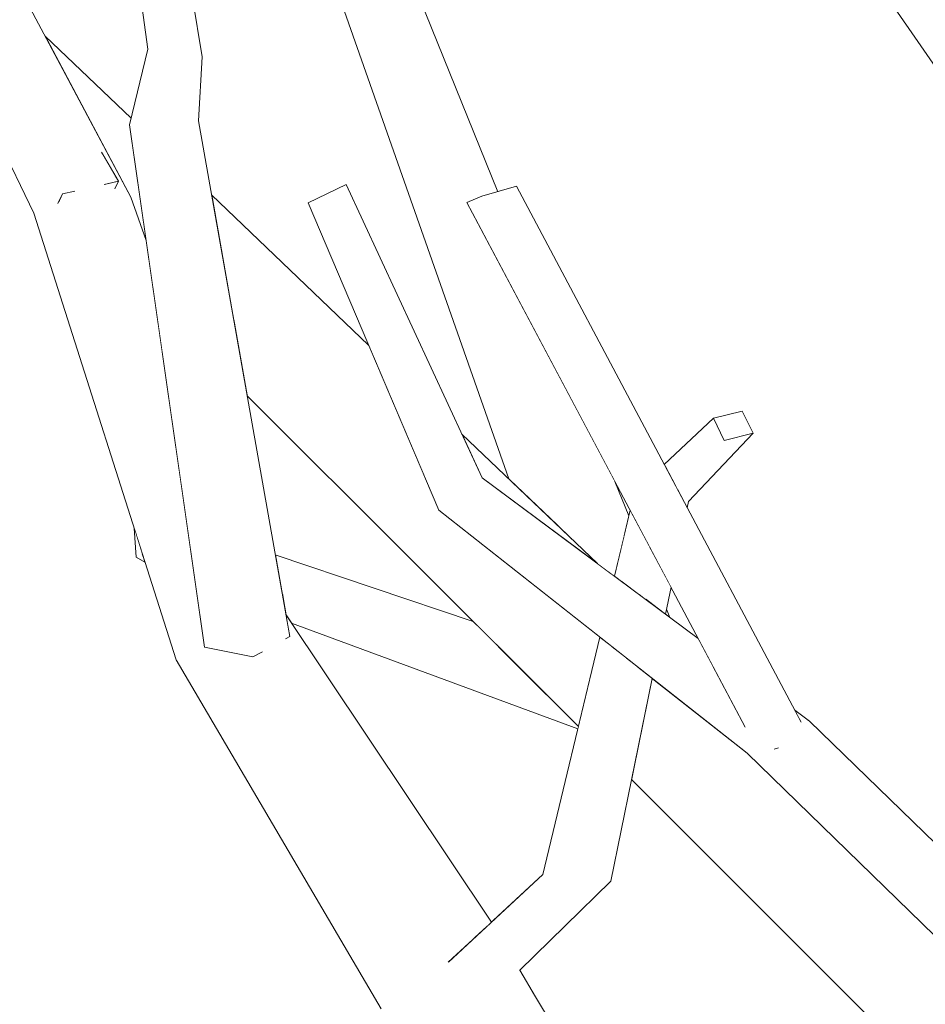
# Model space of a CAD drawing. Extents: x -289599 to -184549, y 66678 to 295474.
# Tile 400 of 656: x -261669 to -261582, y 71716 to 71811. Entities that reach past the tile are written whole.
import ezdxf

# ---------------------------------------------------------------- set-up
doc = ezdxf.new("R2010")
doc.units = 0
doc.header["$MEASUREMENT"] = 0
doc.linetypes.add('Wipeout_Contour', pattern=[1000, 0, -1000])
doc.layers.add('arch drzewa', color=8, linetype='Continuous')
doc.layers.add('arch drzewa_Nr_Pióra__4', color=8, linetype='Continuous', lineweight=9)

msp = doc.modelspace()

# ---------------------------------------------------------------- wipeouts: each hides what was drawn before it
at = {"color": 254, "linetype": 'Wipeout_Contour', "lineweight": 0, "ltscale": 1274239.224265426}
msp.add_wipeout([(-261661.76, 71795.407), (-261655.234, 71780.522), (-261656.573, 71789.845), (-261658.059, 71793.998)], dxfattribs=at).dxf.layer = 'arch drzewa'
at = {"color": 254, "linetype": 'Wipeout_Contour', "lineweight": 0, "ltscale": 1274039.135219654}
msp.add_wipeout([(-261624.299, 71767.031), (-261628.459, 71763.941), (-261602.114, 71748.933), (-261603.524, 71751.589)], dxfattribs=at).dxf.layer = 'arch drzewa'
at = {"color": 254, "linetype": 'Wipeout_Contour', "lineweight": 0, "ltscale": 955654.173992}
msp.add_wipeout([(-261656.952, 71759.743), (-261657.537, 71759.413), (-261656.788, 71759.227)], dxfattribs=at).dxf.layer = 'arch drzewa'
at = {"color": 254, "linetype": 'Wipeout_Contour', "lineweight": 0, "ltscale": 2547866.215601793}
msp.add_wipeout([(-261598.831, 71740.573), (-261567.45, 71719.01), (-261592.845, 71743.652), (-261594.568, 71742.766), (-261596.041, 71741.033), (-261596.142, 71741.003), (-261596.167, 71740.993), (-261596.871, 71741.581)], dxfattribs=at).dxf.layer = 'arch drzewa'

# ---------------------------------------------------------------- next in the draw order: wipeouts: each hides what was drawn before it
at = {"color": 254, "linetype": 'Wipeout_Contour', "lineweight": 0, "ltscale": 955674.022446}
msp.add_wipeout([(-261661.76, 71795.407), (-261655.008, 71778.946), (-261655.234, 71780.522)], dxfattribs=at).dxf.layer = 'arch drzewa'
at = {"color": 254, "linetype": 'Wipeout_Contour', "lineweight": 0, "ltscale": 955606.556303}
msp.add_wipeout([(-261624.299, 71767.031), (-261637.361, 71795.223), (-261641.006, 71793.441)], dxfattribs=at).dxf.layer = 'arch drzewa'
at = {"color": 254, "linetype": 'Wipeout_Contour', "lineweight": 0, "ltscale": 955654.009165}
msp.add_wipeout([(-261657.537, 71759.413), (-261656.764, 71759.152), (-261656.788, 71759.227)], dxfattribs=at).dxf.layer = 'arch drzewa'
at = {"color": 254, "linetype": 'Wipeout_Contour', "lineweight": 0, "ltscale": 955458.141674}
msp.add_wipeout([(-261594.263, 71744.706), (-261594.075, 71744.353), (-261592.845, 71743.652)], dxfattribs=at).dxf.layer = 'arch drzewa'
at = {"color": 254, "linetype": 'Wipeout_Contour', "lineweight": 0, "ltscale": 955407.80768}
msp.add_wipeout([(-261598.831, 71740.573), (-261576.474, 71718.804), (-261567.45, 71719.01)], dxfattribs=at).dxf.layer = 'arch drzewa'

# ---------------------------------------------------------------- next in the draw order: wipeouts: each hides what was drawn before it
at = {"color": 254, "linetype": 'Wipeout_Contour', "lineweight": 0, "ltscale": 2547821.03005068}
msp.add_wipeout([(-261584.974, 71812.618), (-261502.839, 71714.541), (-261575.844, 71818.722), (-261579.129, 71816.525), (-261578.551, 71814.752), (-261578.404, 71813.762), (-261579.267, 71813.655), (-261582.852, 71814.036)], dxfattribs=at).dxf.layer = 'arch drzewa'
at = {"color": 254, "linetype": 'Wipeout_Contour', "lineweight": 0, "ltscale": 2229939.574788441}
msp.add_wipeout([(-261667.364, 71792.461), (-261653.403, 71767.771), (-261655.008, 71778.946), (-261661.76, 71795.407), (-261663.846, 71794.311), (-261665.037, 71793.462), (-261665.124, 71793.639)], dxfattribs=at).dxf.layer = 'arch drzewa'
at = {"color": 254, "linetype": 'Wipeout_Contour', "lineweight": 0, "ltscale": 1592490.849000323}
msp.add_wipeout([(-261602.114, 71748.933), (-261628.459, 71763.941), (-261598.831, 71740.573), (-261596.871, 71741.581), (-261599.073, 71743.204)], dxfattribs=at).dxf.layer = 'arch drzewa'
at = {"color": 254, "linetype": 'Wipeout_Contour', "lineweight": 0, "ltscale": 955653.841231}
msp.add_wipeout([(-261656.764, 71759.152), (-261657.537, 71759.413), (-261656.696, 71758.939)], dxfattribs=at).dxf.layer = 'arch drzewa'
at = {"color": 254, "linetype": 'Wipeout_Contour', "lineweight": 0, "ltscale": 1273944.086571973}
msp.add_wipeout([(-261593.712, 71743.668), (-261594.568, 71742.766), (-261592.845, 71743.652), (-261594.075, 71744.353)], dxfattribs=at).dxf.layer = 'arch drzewa'

# ---------------------------------------------------------------- next in the draw order: wipeouts: each hides what was drawn before it
at = {"color": 254, "linetype": 'Wipeout_Contour', "lineweight": 0, "ltscale": 955752.663719}
msp.add_wipeout([(-261658.059, 71793.998), (-261682.033, 71839.129), (-261684.366, 71836.158)], dxfattribs=at).dxf.layer = 'arch drzewa'
at = {"color": 254, "linetype": 'Wipeout_Contour', "lineweight": 0, "ltscale": 1910484.918563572}
msp.add_wipeout([(-261502.839, 71714.541), (-261584.974, 71812.618), (-261515.571, 71712.106), (-261512.557, 71713.077), (-261511.54, 71712.344), (-261510.81, 71711.27)], dxfattribs=at).dxf.layer = 'arch drzewa'
at = {"color": 254, "linetype": 'Wipeout_Contour', "lineweight": 0, "ltscale": 955590.459616}
msp.add_wipeout([(-261641.006, 71793.441), (-261628.459, 71763.941), (-261624.299, 71767.031)], dxfattribs=at).dxf.layer = 'arch drzewa'
at = {"color": 254, "linetype": 'Wipeout_Contour', "lineweight": 0, "ltscale": 955655.250603}
msp.add_wipeout([(-261656.952, 71759.743), (-261657.731, 71762.191), (-261657.537, 71759.413)], dxfattribs=at).dxf.layer = 'arch drzewa'

# ---------------------------------------------------------------- next in the draw order: wipeouts: each hides what was drawn before it
at = {"color": 254, "linetype": 'Wipeout_Contour', "lineweight": 0, "ltscale": 955762.829334}
msp.add_wipeout([(-261661.76, 71795.407), (-261684.366, 71836.158), (-261688.936, 71836.946)], dxfattribs=at).dxf.layer = 'arch drzewa'
at = {"color": 254, "linetype": 'Wipeout_Contour', "lineweight": 0, "ltscale": 955690.900198}
msp.add_wipeout([(-261659.233, 71795.525), (-261660.815, 71798.212), (-261660.749, 71797.639)], dxfattribs=at).dxf.layer = 'arch drzewa'
at = {"color": 254, "linetype": 'Wipeout_Contour', "lineweight": 0, "ltscale": 1911013.259473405}
msp.add_wipeout([(-261625.752, 71793.472), (-261599.073, 71743.204), (-261596.871, 71741.581), (-261596.167, 71740.993), (-261596.142, 71741.003), (-261624.313, 71794.083)], dxfattribs=at).dxf.layer = 'arch drzewa'
at = {"color": 254, "linetype": 'Wipeout_Contour', "lineweight": 0, "ltscale": 2229467.395414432}
msp.add_wipeout([(-261624.602, 71716.739), (-261634.002, 71716.011), (-261591.724, 71660.691), (-261583.75, 71659.013), (-261619.156, 71717.161), (-261624.081, 71716.78), (-261624.358, 71716.516)], dxfattribs=at).dxf.layer = 'arch drzewa'

# ---------------------------------------------------------------- next in the draw order: wipeouts: each hides what was drawn before it
at = {"color": 254, "linetype": 'Wipeout_Contour', "lineweight": 0, "ltscale": 955689.828461}
msp.add_wipeout([(-261660.57, 71795.224), (-261659.233, 71795.525), (-261660.749, 71797.639)], dxfattribs=at).dxf.layer = 'arch drzewa'
at = {"color": 254, "linetype": 'Wipeout_Contour', "lineweight": 0, "ltscale": 1911001.916976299}
msp.add_wipeout([(-261620.984, 71795.055), (-261624.313, 71794.083), (-261596.142, 71741.003), (-261596.041, 71741.033), (-261594.568, 71742.766), (-261593.712, 71743.668)], dxfattribs=at).dxf.layer = 'arch drzewa'
at = {"color": 254, "linetype": 'Wipeout_Contour', "lineweight": 0, "ltscale": 955516.565761}
msp.add_wipeout([(-261621.058, 71719.715), (-261619.156, 71717.161), (-261620.67, 71719.763)], dxfattribs=at).dxf.layer = 'arch drzewa'

# ---------------------------------------------------------------- next in the draw order: wipeouts: each hides what was drawn before it
at = {"color": 254, "linetype": 'Wipeout_Contour', "lineweight": 0, "ltscale": 2548191.673665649}
msp.add_wipeout([(-261635.854, 71813.932), (-261610.663, 71761.417), (-261610.195, 71763.37), (-261611.54, 71766.694), (-261625.752, 71793.472), (-261624.313, 71794.083), (-261622.798, 71794.525), (-261631.009, 71814.824)], dxfattribs=at).dxf.layer = 'arch drzewa'
at = {"color": 254, "linetype": 'Wipeout_Contour', "lineweight": 0, "ltscale": 955688.708912}
msp.add_wipeout([(-261659.574, 71794.822), (-261659.233, 71795.525), (-261660.57, 71795.224)], dxfattribs=at).dxf.layer = 'arch drzewa'
at = {"color": 254, "linetype": 'Wipeout_Contour', "lineweight": 0, "ltscale": 955505.512776}
msp.add_wipeout([(-261604.845, 71764.645), (-261604.584, 71764.155), (-261604.457, 71764.775)], dxfattribs=at).dxf.layer = 'arch drzewa'
at = {"color": 254, "linetype": 'Wipeout_Contour', "lineweight": 0, "ltscale": 1274110.636134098}
msp.add_wipeout([(-261625.156, 71753.235), (-261644.17, 71759.632), (-261643.513, 71755.929), (-261622.666, 71750.749)], dxfattribs=at).dxf.layer = 'arch drzewa'
at = {"color": 254, "linetype": 'Wipeout_Contour', "lineweight": 0, "ltscale": 955502.577736}
msp.add_wipeout([(-261606.681, 71753.936), (-261606.249, 71753.615), (-261606.579, 71754.431)], dxfattribs=at).dxf.layer = 'arch drzewa'
at = {"color": 254, "linetype": 'Wipeout_Contour', "lineweight": 0, "ltscale": 955517.150502}
msp.add_wipeout([(-261621.053, 71719.709), (-261621.457, 71719.318), (-261619.156, 71717.161)], dxfattribs=at).dxf.layer = 'arch drzewa'

# ---------------------------------------------------------------- next in the draw order: wipeouts: each hides what was drawn before it
at = {"color": 254, "linetype": 'Wipeout_Contour', "lineweight": 0, "ltscale": 1592578.880892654}
msp.add_wipeout([(-261635.854, 71813.932), (-261615.62, 71761.09), (-261613.213, 71758.791), (-261611.582, 71757.579), (-261610.663, 71761.417)], dxfattribs=at).dxf.layer = 'arch drzewa'
at = {"color": 254, "linetype": 'Wipeout_Contour', "lineweight": 0, "ltscale": 955498.870585}
msp.add_wipeout([(-261604.457, 71764.775), (-261598.26, 71771.317), (-261601.026, 71770.626)], dxfattribs=at).dxf.layer = 'arch drzewa'
at = {"color": 254, "linetype": 'Wipeout_Contour', "lineweight": 0, "ltscale": 1274009.4455356}
msp.add_wipeout([(-261608.563, 71755.335), (-261606.681, 71753.936), (-261606.148, 71756.534), (-261607.981, 71759.988)], dxfattribs=at).dxf.layer = 'arch drzewa'
at = {"color": 254, "linetype": 'Wipeout_Contour', "lineweight": 0, "ltscale": 1274099.838107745}
msp.add_wipeout([(-261643.513, 71755.929), (-261643.279, 71754.607), (-261617.993, 71746.084), (-261622.666, 71750.749)], dxfattribs=at).dxf.layer = 'arch drzewa'
at = {"color": 254, "linetype": 'Wipeout_Contour', "lineweight": 0, "ltscale": 1911039.851916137}
msp.add_wipeout([(-261624.081, 71716.78), (-261619.156, 71717.161), (-261621.275, 71719.147), (-261621.31, 71719.113), (-261621.278, 71719.151), (-261621.457, 71719.318)], dxfattribs=at).dxf.layer = 'arch drzewa'

# ---------------------------------------------------------------- next in the draw order: linework, layer by layer
at = {"layer": 'arch drzewa_Nr_Pióra__4', "linetype": 'Continuous'}
for p, q in [((-261606.681, 71753.936), (-261606.148, 71756.534)), ((-261606.249, 71753.615), (-261606.579, 71754.431))]:
    msp.add_line(p, q, dxfattribs=at)

# ---------------------------------------------------------------- next in the draw order: wipeouts: each hides what was drawn before it
at = {"color": 254, "linetype": 'Wipeout_Contour', "lineweight": 0, "ltscale": 1274114.736185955}
msp.add_wipeout([(-261635.854, 71813.932), (-261637.922, 71813.06), (-261616.623, 71762.048), (-261615.62, 71761.09)], dxfattribs=at).dxf.layer = 'arch drzewa'
at = {"color": 254, "linetype": 'Wipeout_Contour', "lineweight": 0, "ltscale": 1274005.586172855}
msp.add_wipeout([(-261601.026, 71770.626), (-261605.501, 71765.882), (-261604.845, 71764.645), (-261604.457, 71764.775)], dxfattribs=at).dxf.layer = 'arch drzewa'
at = {"color": 254, "linetype": 'Wipeout_Contour', "lineweight": 0, "ltscale": 1274015.690055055}
msp.add_wipeout([(-261608.213, 71760.425), (-261609.189, 71755.8), (-261608.563, 71755.335), (-261607.981, 71759.988)], dxfattribs=at).dxf.layer = 'arch drzewa'
at = {"color": 254, "linetype": 'Wipeout_Contour', "lineweight": 0, "ltscale": 1592629.111977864}
msp.add_wipeout([(-261617.993, 71746.084), (-261643.279, 71754.607), (-261643.156, 71753.915), (-261643.104, 71753.836), (-261617.788, 71745.88)], dxfattribs=at).dxf.layer = 'arch drzewa'
at = {"color": 254, "linetype": 'Wipeout_Contour', "lineweight": 0, "ltscale": 1592520.062198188}
msp.add_wipeout([(-261620.779, 71719.749), (-261620.67, 71719.763), (-261620.662, 71719.748), (-261611.941, 71728.301), (-261615.45, 71726.14)], dxfattribs=at).dxf.layer = 'arch drzewa'
at = {"color": 254, "linetype": 'Wipeout_Contour', "lineweight": 0, "ltscale": 955520.297331}
msp.add_wipeout([(-261621.278, 71719.151), (-261621.31, 71719.113), (-261621.275, 71719.147)], dxfattribs=at).dxf.layer = 'arch drzewa'

# ---------------------------------------------------------------- next in the draw order: linework, layer by layer
at = {"layer": 'arch drzewa_Nr_Pióra__4', "linetype": 'Continuous'}
msp.add_line((-261604.584, 71764.155), (-261604.457, 71764.775), dxfattribs=at)

# ---------------------------------------------------------------- next in the draw order: wipeouts: each hides what was drawn before it
at = {"color": 254, "linetype": 'Wipeout_Contour', "lineweight": 0, "ltscale": 955577.912149}
msp.add_wipeout([(-261616.623, 71762.048), (-261637.922, 71813.06), (-261621.729, 71766.925)], dxfattribs=at).dxf.layer = 'arch drzewa'
at = {"color": 254, "linetype": 'Wipeout_Contour', "lineweight": 0, "ltscale": 1274007.284347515}
msp.add_wipeout([(-261602.067, 71772.761), (-261605.839, 71766.519), (-261605.501, 71765.882), (-261601.026, 71770.626)], dxfattribs=at).dxf.layer = 'arch drzewa'
at = {"color": 254, "linetype": 'Wipeout_Contour', "lineweight": 0, "ltscale": 1274020.833836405}
msp.add_wipeout([(-261609.942, 71763.683), (-261610.911, 71757.08), (-261609.189, 71755.8), (-261608.213, 71760.425)], dxfattribs=at).dxf.layer = 'arch drzewa'
at = {"color": 254, "linetype": 'Wipeout_Contour', "lineweight": 0, "ltscale": 1592595.301376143}
msp.add_wipeout([(-261643.104, 71753.836), (-261642.603, 71753.088), (-261615.092, 71742.93), (-261615.042, 71743.138), (-261617.788, 71745.88)], dxfattribs=at).dxf.layer = 'arch drzewa'
at = {"color": 254, "linetype": 'Wipeout_Contour', "lineweight": 0, "ltscale": 955503.33948}
msp.add_wipeout([(-261609.369, 71748.884), (-261611.941, 71728.301), (-261607.947, 71747.763)], dxfattribs=at).dxf.layer = 'arch drzewa'

# ---------------------------------------------------------------- next in the draw order: linework, layer by layer
at = {"layer": 'arch drzewa_Nr_Pióra__4', "linetype": 'Continuous'}
for p, q in [((-261620.984, 71795.055), (-261624.313, 71794.083)), ((-261624.313, 71794.083), (-261625.752, 71793.472))]:
    msp.add_line(p, q, dxfattribs=at)

# ---------------------------------------------------------------- next in the draw order: wipeouts: each hides what was drawn before it
at = {"color": 254, "linetype": 'Wipeout_Contour', "lineweight": 0, "ltscale": 955509.203872}
msp.add_wipeout([(-261602.067, 71772.761), (-261606.79, 71768.311), (-261605.839, 71766.519)], dxfattribs=at).dxf.layer = 'arch drzewa'
at = {"color": 254, "linetype": 'Wipeout_Contour', "lineweight": 0, "ltscale": 955554.152119}
msp.add_wipeout([(-261626.251, 71771.243), (-261624.299, 71767.031), (-261613.213, 71758.791)], dxfattribs=at).dxf.layer = 'arch drzewa'
at = {"color": 254, "linetype": 'Wipeout_Contour', "lineweight": 0, "ltscale": 1274026.655152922}
msp.add_wipeout([(-261610.065, 71763.915), (-261611.582, 71757.579), (-261610.911, 71757.08), (-261609.942, 71763.683)], dxfattribs=at).dxf.layer = 'arch drzewa'
at = {"color": 254, "linetype": 'Wipeout_Contour', "lineweight": 0, "ltscale": 2229697.399915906}
msp.add_wipeout([(-261643.416, 71752.001), (-261642.55, 71748.575), (-261623.446, 71724.311), (-261623.4, 71724.353), (-261643.156, 71753.915), (-261642.778, 71751.782), (-261643.158, 71751.573)], dxfattribs=at).dxf.layer = 'arch drzewa'

# ---------------------------------------------------------------- next in the draw order: linework, layer by layer
at = {"layer": 'arch drzewa_Nr_Pióra__4', "linetype": 'Continuous'}
for p, q in [((-261610.195, 71763.37), (-261611.54, 71766.694)), ((-261611.582, 71757.579), (-261610.065, 71763.915))]:
    msp.add_line(p, q, dxfattribs=at)

# ---------------------------------------------------------------- next in the draw order: wipeouts: each hides what was drawn before it
at = {"color": 254, "linetype": 'Wipeout_Contour', "lineweight": 0, "ltscale": 1273997.212221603}
msp.add_wipeout([(-261599.301, 71773.452), (-261602.067, 71772.761), (-261601.026, 71770.626), (-261598.26, 71771.317)], dxfattribs=at).dxf.layer = 'arch drzewa'
at = {"color": 254, "linetype": 'Wipeout_Contour', "lineweight": 0, "ltscale": 955555.267692}
msp.add_wipeout([(-261642.55, 71748.575), (-261624.059, 71723.746), (-261623.446, 71724.311)], dxfattribs=at).dxf.layer = 'arch drzewa'

# ---------------------------------------------------------------- next in the draw order: linework, layer by layer
at = {"layer": 'arch drzewa_Nr_Pióra__4', "linetype": 'Continuous'}
for p, q in [((-261602.067, 71772.761), (-261599.301, 71773.452)), ((-261599.301, 71773.452), (-261598.26, 71771.317)), ((-261606.79, 71768.311), (-261602.067, 71772.761)), ((-261601.026, 71770.626), (-261602.067, 71772.761)), ((-261604.457, 71764.775), (-261598.26, 71771.317)), ((-261598.26, 71771.317), (-261601.026, 71770.626))]:
    msp.add_line(p, q, dxfattribs=at)

# ---------------------------------------------------------------- next in the draw order: wipeouts: each hides what was drawn before it
at = {"color": 254, "linetype": 'Wipeout_Contour', "lineweight": 0, "ltscale": 1274102.077661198}
msp.add_wipeout([(-261642.55, 71748.575), (-261653.709, 71749.55), (-261625.129, 71722.76), (-261624.059, 71723.746)], dxfattribs=at).dxf.layer = 'arch drzewa'

# ---------------------------------------------------------------- next in the draw order: wipeouts: each hides what was drawn before it
at = {"color": 254, "linetype": 'Wipeout_Contour', "lineweight": 0, "ltscale": 1592597.891828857}
msp.add_wipeout([(-261625.129, 71722.76), (-261653.709, 71749.55), (-261634.002, 71716.011), (-261624.602, 71716.739), (-261627.526, 71720.553)], dxfattribs=at).dxf.layer = 'arch drzewa'

# ---------------------------------------------------------------- next in the draw order: wipeouts: each hides what was drawn before it
at = {"color": 254, "linetype": 'Wipeout_Contour', "lineweight": 0, "ltscale": 955608.508992}
msp.add_wipeout([(-261644.547, 71753.446), (-261642.55, 71748.575), (-261643.416, 71752.001)], dxfattribs=at).dxf.layer = 'arch drzewa'
at = {"color": 254, "linetype": 'Wipeout_Contour', "lineweight": 0, "ltscale": 1592532.249663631}
msp.add_wipeout([(-261624.361, 71716.518), (-261624.081, 71716.78), (-261621.053, 71719.709), (-261620.779, 71719.749), (-261615.45, 71726.14)], dxfattribs=at).dxf.layer = 'arch drzewa'

# ---------------------------------------------------------------- next in the draw order: wipeouts: each hides what was drawn before it
at = {"color": 254, "linetype": 'Wipeout_Contour', "lineweight": 0, "ltscale": 955609.365936}
msp.add_wipeout([(-261644.689, 71752.36), (-261642.55, 71748.575), (-261644.547, 71753.446)], dxfattribs=at).dxf.layer = 'arch drzewa'
at = {"color": 254, "linetype": 'Wipeout_Contour', "lineweight": 0, "ltscale": 1274026.71634034}
msp.add_wipeout([(-261624.556, 71716.697), (-261624.361, 71716.518), (-261615.45, 71726.14), (-261618.449, 71728.914)], dxfattribs=at).dxf.layer = 'arch drzewa'

# ---------------------------------------------------------------- next in the draw order: wipeouts: each hides what was drawn before it
at = {"color": 254, "linetype": 'Wipeout_Contour', "lineweight": 0, "ltscale": 2548357.198072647}
msp.add_wipeout([(-261653.403, 71767.771), (-261667.364, 71792.461), (-261653.709, 71749.55), (-261642.55, 71748.575), (-261644.689, 71752.36), (-261645.508, 71750.28), (-261646.32, 71749.833), (-261650.963, 71750.777)], dxfattribs=at).dxf.layer = 'arch drzewa'
at = {"color": 254, "linetype": 'Wipeout_Contour', "lineweight": 0, "ltscale": 1274009.111313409}
msp.add_wipeout([(-261615.45, 71726.14), (-261611.941, 71728.301), (-261609.369, 71748.884), (-261610.466, 71749.75)], dxfattribs=at).dxf.layer = 'arch drzewa'
at = {"color": 254, "linetype": 'Wipeout_Contour', "lineweight": 0, "ltscale": 1274037.153329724}
msp.add_wipeout([(-261618.449, 71728.914), (-261627.526, 71720.553), (-261624.602, 71716.739), (-261624.556, 71716.697)], dxfattribs=at).dxf.layer = 'arch drzewa'

# ---------------------------------------------------------------- next in the draw order: linework, layer by layer
at = {"layer": 'arch drzewa_Nr_Pióra__4', "linetype": 'Continuous'}
msp.add_line((-261620.662, 71719.748), (-261619.156, 71717.161), dxfattribs=at)

# ---------------------------------------------------------------- next in the draw order: wipeouts: each hides what was drawn before it
at = {"color": 254, "linetype": 'Wipeout_Contour', "lineweight": 0, "ltscale": 2867140.536306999}
msp.add_wipeout([(-261661.76, 71795.407), (-261688.936, 71836.946), (-261667.364, 71792.461), (-261665.124, 71793.639), (-261665.242, 71795.409), (-261665.283, 71795.52), (-261663.531, 71794.558), (-261663.485, 71794.568), (-261663.846, 71794.311)], dxfattribs=at).dxf.layer = 'arch drzewa'
at = {"color": 254, "linetype": 'Wipeout_Contour', "lineweight": 0, "ltscale": 955651.186187}
msp.add_wipeout([(-261642.778, 71751.782), (-261651.566, 71801.346), (-261655.002, 71799.941)], dxfattribs=at).dxf.layer = 'arch drzewa'
at = {"color": 254, "linetype": 'Wipeout_Contour', "lineweight": 0, "ltscale": 955512.082678}
msp.add_wipeout([(-261611.828, 71750.824), (-261615.45, 71726.14), (-261610.466, 71749.75)], dxfattribs=at).dxf.layer = 'arch drzewa'
at = {"color": 254, "linetype": 'Wipeout_Contour', "lineweight": 0, "ltscale": 1910881.872301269}
msp.add_wipeout([(-261609.941, 71738.046), (-261581.781, 71709.932), (-261576.376, 71711.604), (-261576.474, 71718.804), (-261598.831, 71740.573), (-261607.947, 71747.763)], dxfattribs=at).dxf.layer = 'arch drzewa'

# ---------------------------------------------------------------- next in the draw order: linework, layer by layer
at = {"layer": 'arch drzewa_Nr_Pióra__4', "linetype": 'Continuous'}
for p, q in [((-261667.364, 71792.461), (-261688.936, 71836.946)), ((-261515.571, 71712.106), (-261584.974, 71812.618)), ((-261592.845, 71743.652), (-261594.263, 71744.706)), ((-261567.45, 71719.01), (-261592.845, 71743.652)), ((-261576.474, 71718.804), (-261598.831, 71740.573)), ((-261596.142, 71741.003), (-261596.223, 71740.969)), ((-261595.808, 71741.101), (-261596.142, 71741.003)), ((-261581.781, 71709.932), (-261609.941, 71738.046)), ((-261583.75, 71659.013), (-261619.156, 71717.161))]:
    msp.add_line(p, q, dxfattribs=at)

# ---------------------------------------------------------------- next in the draw order: wipeouts: each hides what was drawn before it
at = {"color": 254, "linetype": 'Wipeout_Contour', "lineweight": 0, "ltscale": 2548319.804096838}
msp.add_wipeout([(-261655.002, 71799.941), (-261646.32, 71749.833), (-261645.508, 71750.28), (-261644.689, 71752.36), (-261644.547, 71753.446), (-261643.416, 71752.001), (-261643.158, 71751.573), (-261642.778, 71751.782)], dxfattribs=at).dxf.layer = 'arch drzewa'
at = {"color": 254, "linetype": 'Wipeout_Contour', "lineweight": 0, "ltscale": 955701.583663}
msp.add_wipeout([(-261665.283, 71795.52), (-261664.626, 71794.311), (-261663.531, 71794.558)], dxfattribs=at).dxf.layer = 'arch drzewa'
at = {"color": 254, "linetype": 'Wipeout_Contour', "lineweight": 0, "ltscale": 1274021.253716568}
msp.add_wipeout([(-261618.449, 71728.914), (-261615.45, 71726.14), (-261611.828, 71750.824), (-261612.982, 71751.735)], dxfattribs=at).dxf.layer = 'arch drzewa'

# ---------------------------------------------------------------- next in the draw order: linework, layer by layer
at = {"layer": 'arch drzewa_Nr_Pióra__4', "linetype": 'Continuous'}
for p, q in [((-261611.941, 71728.301), (-261607.947, 71747.763)), ((-261627.576, 71720.507), (-261618.449, 71728.914)), ((-261620.697, 71719.714), (-261611.941, 71728.301))]:
    msp.add_line(p, q, dxfattribs=at)

# ---------------------------------------------------------------- next in the draw order: wipeouts: each hides what was drawn before it
at = {"color": 254, "linetype": 'Wipeout_Contour', "lineweight": 0, "ltscale": 955660.417621}
msp.add_wipeout([(-261646.32, 71749.833), (-261655.002, 71799.941), (-261658.168, 71800.956)], dxfattribs=at).dxf.layer = 'arch drzewa'
at = {"color": 254, "linetype": 'Wipeout_Contour', "lineweight": 0, "ltscale": 955703.325226}
msp.add_wipeout([(-261665.283, 71795.52), (-261665.242, 71795.409), (-261664.626, 71794.311)], dxfattribs=at).dxf.layer = 'arch drzewa'

# ---------------------------------------------------------------- next in the draw order: wipeouts: each hides what was drawn before it
at = {"color": 254, "linetype": 'Wipeout_Contour', "lineweight": 0, "ltscale": 955644.36379}
msp.add_wipeout([(-261658.168, 71800.956), (-261650.963, 71750.777), (-261646.32, 71749.833)], dxfattribs=at).dxf.layer = 'arch drzewa'
at = {"color": 254, "linetype": 'Wipeout_Contour', "lineweight": 0, "ltscale": 1274269.914781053}
msp.add_wipeout([(-261665.242, 71795.409), (-261665.124, 71793.639), (-261665.037, 71793.462), (-261664.626, 71794.311)], dxfattribs=at).dxf.layer = 'arch drzewa'

# ---------------------------------------------------------------- next in the draw order: linework, layer by layer
at = {"layer": 'arch drzewa_Nr_Pióra__4', "linetype": 'Continuous'}
for q in [(-261657.731, 71762.191), (-261656.696, 71758.939)]:
    msp.add_line((-261657.537, 71759.413), q, dxfattribs=at)

# ---------------------------------------------------------------- next in the draw order: wipeouts: each hides what was drawn before it
at = {"color": 254, "linetype": 'Wipeout_Contour', "lineweight": 0, "ltscale": 955674.525362}
msp.add_wipeout([(-261651.566, 71801.346), (-261651.204, 71807.474), (-261654.293, 71805.891)], dxfattribs=at).dxf.layer = 'arch drzewa'
at = {"color": 254, "linetype": 'Wipeout_Contour', "lineweight": 0, "ltscale": 955700.825486}
msp.add_wipeout([(-261663.485, 71794.568), (-261664.626, 71794.311), (-261665.037, 71793.462)], dxfattribs=at).dxf.layer = 'arch drzewa'
at = {"color": 254, "linetype": 'Wipeout_Contour', "lineweight": 0, "ltscale": 1274163.376693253}
msp.add_wipeout([(-261635.201, 71779.791), (-261650.302, 71794.214), (-261648.181, 71782.253), (-261629.702, 71766.862)], dxfattribs=at).dxf.layer = 'arch drzewa'

# ---------------------------------------------------------------- next in the draw order: linework, layer by layer
at = {"layer": 'arch drzewa_Nr_Pióra__4', "linetype": 'Continuous'}
for p, q in [((-261622.798, 71794.525), (-261631.009, 71814.824)), ((-261637.361, 71795.223), (-261641.006, 71793.441))]:
    msp.add_line(p, q, dxfattribs=at)

# ---------------------------------------------------------------- next in the draw order: wipeouts: each hides what was drawn before it
at = {"color": 254, "linetype": 'Wipeout_Contour', "lineweight": 0, "ltscale": 955675.547802}
msp.add_wipeout([(-261654.293, 71805.891), (-261655.002, 71799.941), (-261651.566, 71801.346)], dxfattribs=at).dxf.layer = 'arch drzewa'
at = {"color": 254, "linetype": 'Wipeout_Contour', "lineweight": 0, "ltscale": 1911158.234754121}
msp.add_wipeout([(-261648.181, 71782.253), (-261646.882, 71774.924), (-261615.042, 71743.138), (-261612.982, 71751.735), (-261628.459, 71763.941), (-261629.702, 71766.862)], dxfattribs=at).dxf.layer = 'arch drzewa'

# ---------------------------------------------------------------- next in the draw order: linework, layer by layer
at = {"layer": 'arch drzewa_Nr_Pióra__4', "linetype": 'Continuous'}
for p, q in [((-261621.729, 71766.925), (-261637.922, 71813.06)), ((-261642.778, 71751.782), (-261651.566, 71801.346)), ((-261624.299, 71767.031), (-261637.361, 71795.223)), ((-261593.654, 71743.56), (-261620.984, 71795.055)), ((-261635.201, 71779.791), (-261650.302, 71794.214)), ((-261628.459, 71763.941), (-261641.006, 71793.441)), ((-261599.016, 71743.096), (-261625.752, 71793.472)), ((-261615.042, 71743.138), (-261646.882, 71774.924)), ((-261613.213, 71758.791), (-261626.251, 71771.243)), ((-261603.524, 71751.589), (-261624.299, 71767.031)), ((-261598.831, 71740.573), (-261628.459, 71763.941)), ((-261625.156, 71753.235), (-261644.17, 71759.632)), ((-261623.4, 71724.353), (-261643.156, 71753.915)), ((-261615.092, 71742.93), (-261642.603, 71753.088)), ((-261642.778, 71751.782), (-261643.177, 71751.563)), ((-261618.449, 71728.914), (-261612.982, 71751.735)), ((-261646.32, 71749.833), (-261650.963, 71750.777)), ((-261645.411, 71750.333), (-261646.32, 71749.833)), ((-261634.002, 71716.011), (-261653.709, 71749.55))]:
    msp.add_line(p, q, dxfattribs=at)

# ---------------------------------------------------------------- next in the draw order: wipeouts: each hides what was drawn before it
at = {"color": 254, "linetype": 'Wipeout_Contour', "lineweight": 0, "ltscale": 955682.538662}
msp.add_wipeout([(-261655.002, 71799.941), (-261654.293, 71805.891), (-261656.434, 71808.211)], dxfattribs=at).dxf.layer = 'arch drzewa'

# ---------------------------------------------------------------- next in the draw order: wipeouts: each hides what was drawn before it
at = {"color": 254, "linetype": 'Wipeout_Contour', "lineweight": 0, "ltscale": 955684.797645}
msp.add_wipeout([(-261656.434, 71808.211), (-261658.168, 71800.956), (-261655.002, 71799.941)], dxfattribs=at).dxf.layer = 'arch drzewa'

# ---------------------------------------------------------------- next in the draw order: wipeouts: each hides what was drawn before it
at = {"color": 254, "linetype": 'Wipeout_Contour', "lineweight": 0, "ltscale": 955706.791231}
msp.add_wipeout([(-261651.204, 71807.474), (-261657.614, 71846.189), (-261660.366, 71845.52)], dxfattribs=at).dxf.layer = 'arch drzewa'

# ---------------------------------------------------------------- next in the draw order: wipeouts: each hides what was drawn before it
at = {"color": 254, "linetype": 'Wipeout_Contour', "lineweight": 0, "ltscale": 955693.658061}
msp.add_wipeout([(-261660.366, 71845.52), (-261654.293, 71805.891), (-261651.204, 71807.474)], dxfattribs=at).dxf.layer = 'arch drzewa'

# ---------------------------------------------------------------- next in the draw order: linework, layer by layer
at = {"layer": 'arch drzewa_Nr_Pióra__4', "linetype": 'Continuous'}
msp.add_line((-261651.566, 71801.346), (-261651.204, 71807.474), dxfattribs=at)

# ---------------------------------------------------------------- next in the draw order: wipeouts: each hides what was drawn before it
at = {"color": 254, "linetype": 'Wipeout_Contour', "lineweight": 0, "ltscale": 955713.165729}
msp.add_wipeout([(-261654.293, 71805.891), (-261660.366, 71845.52), (-261661.546, 71846.613)], dxfattribs=at).dxf.layer = 'arch drzewa'

# ---------------------------------------------------------------- next in the draw order: wipeouts: each hides what was drawn before it
at = {"color": 254, "linetype": 'Wipeout_Contour', "lineweight": 0, "ltscale": 955700.365103}
msp.add_wipeout([(-261661.546, 71846.613), (-261656.434, 71808.211), (-261654.293, 71805.891)], dxfattribs=at).dxf.layer = 'arch drzewa'

# ---------------------------------------------------------------- next in the draw order: wipeouts: each hides what was drawn before it
at = {"color": 254, "linetype": 'Wipeout_Contour', "lineweight": 0, "ltscale": 1592818.208484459}
msp.add_wipeout([(-261658.018, 71801.584), (-261666.281, 71809.475), (-261658.059, 71793.998), (-261656.573, 71789.845), (-261658.168, 71800.956)], dxfattribs=at).dxf.layer = 'arch drzewa'

# ---------------------------------------------------------------- next in the draw order: linework, layer by layer
at = {"layer": 'arch drzewa_Nr_Pióra__4', "linetype": 'Continuous'}
for p, q in [((-261656.434, 71808.211), (-261661.546, 71846.613)), ((-261651.204, 71807.474), (-261657.614, 71846.189)), ((-261658.059, 71793.998), (-261682.033, 71839.129)), ((-261658.018, 71801.584), (-261666.281, 71809.475)), ((-261658.168, 71800.956), (-261656.434, 71808.211)), ((-261650.963, 71750.777), (-261658.168, 71800.956)), ((-261659.233, 71795.525), (-261660.879, 71798.321)), ((-261659.233, 71795.525), (-261660.625, 71795.212)), ((-261659.588, 71794.793), (-261659.233, 71795.525)), ((-261664.626, 71794.311), (-261665.07, 71793.394)), ((-261663.42, 71794.583), (-261664.626, 71794.311)), ((-261656.573, 71789.845), (-261658.059, 71793.998)), ((-261653.709, 71749.55), (-261667.364, 71792.461))]:
    msp.add_line(p, q, dxfattribs=at)

doc.saveas('drawing.dxf')
